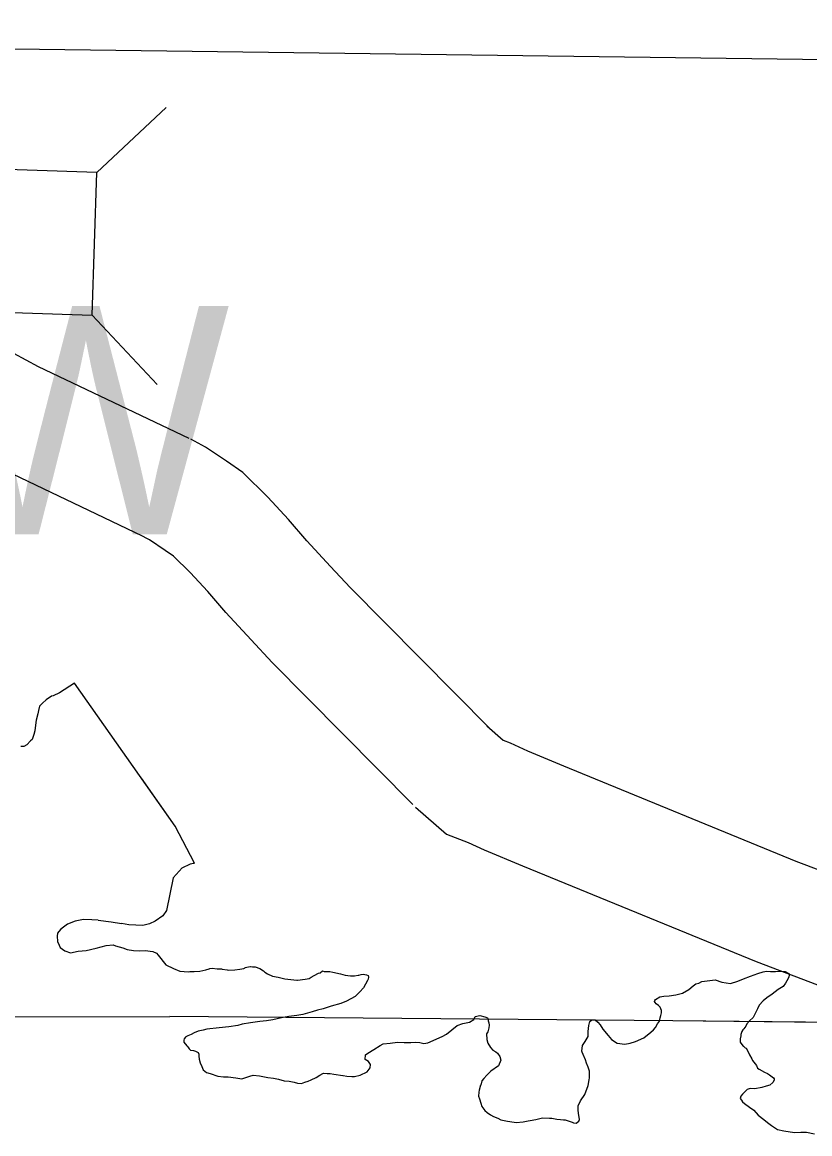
# Model space of a CAD drawing. Extents: x 369523 to 838377, y 495025 to 936819.
# Drawn here: x 565800 to 570168, y 821892 to 828059 of the extents above; entities that cross this region are included whole.
import ezdxf

# ---------------------------------------------------------------- set-up
doc = ezdxf.new("R2010")
doc.units = 0
for name, color, linetype in [('21', 7, 'Continuous'), ('Level 1', 7, 'Continuous'), ('Level 10', 7, 'Continuous'), ('Level 21', 7, 'Continuous'), ('Level 22', 7, 'Continuous'), ('Level 6', 7, 'Continuous')]:
    doc.layers.add(name, color=color, linetype=linetype)

msp = doc.modelspace()

# ---------------------------------------------------------------- linework, layer by layer
at = {"layer": 'Level 1'}
for points in [[(564746.6, 828164.5), (564769.8, 828030.9), (564761.7, 827736.5), (564731.1, 827357.7), (564716.2, 826972.2), (564709.4, 826767.5), (564719, 826551.5), (564759.4, 826420.7), (564824, 826267.4), (564873.5, 826176.7), (564961.2, 826064.7), (565053.8, 825984.5), (565124.3, 825928.1), (565198.4, 825870.5), (565275.9, 825806.1), (565385.5, 825739.3), (565617.4, 825614), (566465.4, 825209.6)], [(565371.2, 828074.3), (565361, 827704.1), (565330.2, 827321.9), (565315.8, 826950.7), (565309.8, 826771), (565315, 826655), (565323.9, 826626.2), (565365.2, 826528.2), (565376.5, 826507.5), (565397.8, 826480.3), (565437.8, 826445.7), (565495.9, 826399.2), (565574.4, 826338.1), (565625.5, 826295.7), (565684.3, 826259.9), (565889.4, 826149), (566723.6, 825751.2)], [(568392.8, 824140.5), (567618.6, 824923.1), (567509.4, 825040.2), (567378.3, 825182.7), (567276.9, 825300.4), (567161.6, 825424.5), (567023.6, 825560.3), (566932.6, 825623.5), (566815.8, 825702.3), (566736, 825745)], [(567966.2, 823718.5), (567185.9, 824507.4), (567069.2, 824632.4), (566930.1, 824783.7), (566829.6, 824900.3), (566731.1, 825006.4), (566639.4, 825096.7), (566593.8, 825128.3), (566505.7, 825187.7), (566453, 825215.9)], [(568377.3, 824155.1), (568467.9, 824075.6), (568507.2, 824060.6), (568602.2, 824016.4), (568802.9, 823933.7), (570091.2, 823405), (570517.4, 823242.8), (570807.2, 823114), (570988.4, 823003.9), (571134.6, 822912.3), (571309.1, 822804.3), (571440.3, 822719.9), (571583.1, 822637.5), (571752.2, 822510.4), (571753.5, 822509.4)], [(567981.7, 823703.9), (568153.1, 823553.7), (568273.1, 823507.7), (568361.3, 823466.7), (568574.7, 823378.8), (569870.6, 822847), (570288.7, 822687.9), (570528.4, 822581.3), (570649, 822508)]]:
    msp.add_lwpolyline(points, dxfattribs=at)
at = {"layer": 'Level 10'}
for points in [[(566648.4, 823598.6), (566089.3, 824391.7), (566006, 824338.9), (565972.2, 824322.6), (565962.3, 824320.5), (565932.5, 824300.2), (565912.7, 824282), (565896.9, 824263.8), (565891.1, 824239.8), (565887.3, 824221.7), (565877.6, 824187.6), (565873.9, 824159.6), (565870.1, 824127.5), (565864.3, 824107.5), (565854.6, 824079.3), (565846.7, 824071.3), (565824.9, 824049.1), (565809, 824040.9), (565793.1, 824040.8)], [(566648.4, 823598.6), (566460.9, 823864.6)], [(566636.6, 823312.5), (566686.9, 823368.2), (566732.9, 823390), (566748.9, 823393.9), (566754.9, 823393.8), (566648.4, 823598.6)], [(566636.6, 823312.5), (566686.9, 823368.2), (566732.9, 823390), (566748.9, 823393.9), (566754.9, 823393.8), (566648.4, 823598.6)], [(566636.6, 823312.5), (566600, 823130.2), (566579.9, 823100.3), (566537.9, 823072.4), (566505.9, 823056.6), (566469.9, 823046.7), (566392.1, 823051.1), (566350, 823058.3)], [(566636.6, 823312.5), (566600, 823130.2), (566579.9, 823100.3), (566537.9, 823072.4), (566505.9, 823056.6), (566469.9, 823046.7), (566392.1, 823051.1), (566350, 823058.3)], [(566222.2, 823076.6), (566186.7, 823078), (566140.9, 823080.2), (566092.9, 823072.4), (566051, 823054.6), (566028.9, 823038.7), (566012.9, 823024.8), (565994.9, 823004.8), (565994.8, 822988.8), (565996.7, 822958.8), (566004.6, 822938.7), (566010.5, 822924.7), (566036.3, 822906.6), (566068.2, 822896.4), (566110.2, 822904.3), (566154.1, 822908.1), (566210, 822921.8), (566265.9, 822935.6), (566303.8, 822939.4), (566317.8, 822935.3), (566357.6, 822923.2), (566381.5, 822915), (566417.4, 822908.9), (566451.3, 822906.7), (566481.3, 822908.6), (566525.1, 822902.4), (566545.1, 822894.3), (566555, 822882.3), (566597.2, 822828.9)], [(566222.2, 823076.6), (566186.7, 823078), (566140.9, 823080.2), (566092.9, 823072.4), (566051, 823054.6), (566028.9, 823038.7), (566012.9, 823024.8), (565994.9, 823004.8), (565994.8, 822988.8), (565996.7, 822958.8), (566004.6, 822938.7), (566010.5, 822924.7), (566036.3, 822906.6), (566068.2, 822896.4), (566110.2, 822904.3), (566154.1, 822908.1), (566210, 822921.8), (566265.9, 822935.6), (566303.8, 822939.4), (566317.8, 822935.3), (566357.6, 822923.2), (566381.5, 822915), (566417.4, 822908.9), (566451.3, 822906.7), (566481.3, 822908.6), (566525.1, 822902.4), (566545.1, 822894.3), (566555, 822882.3), (566597.2, 822828.9)], [(566222.2, 823076.6), (566292.7, 823067.6), (566350, 823058.3)], [(566222.2, 823076.6), (566292.7, 823067.6), (566350, 823058.3)], [(566597.2, 822828.9), (566638.6, 822808.1), (566675.2, 822794.9), (566723, 822790.2)], [(566597.2, 822828.9), (566638.6, 822808.1), (566675.2, 822794.9), (566723, 822790.2)], [(566723, 822790.2), (566729.1, 822791.6), (566753.1, 822791.4), (566785, 822793.3), (566819, 822801.1), (566837, 822806.9), (566841, 822808.9), (566853, 822810.9), (566880.9, 822806.7), (566904.9, 822806.5), (566908.8, 822804.5), (566936.8, 822802.3), (566942.8, 822800.3), (566978.7, 822802.1), (567006.7, 822805.9), (567028.6, 822809.8), (567036.6, 822811.7), (567036.7, 822813.7), (567064.6, 822819.6), (567066.6, 822819.6), (567076.6, 822817.5), (567092.6, 822817.4), (567118.5, 822809.2), (567138.3, 822795.1), (567146.3, 822789.1), (567160.2, 822779), (567188.1, 822766.8), (567220, 822760.6), (567255.8, 822752.4), (567323.7, 822743.9), (567327.6, 822743.9), (567369.6, 822749.7), (567391.6, 822753.5), (567403.6, 822761.5), (567419.6, 822769.4), (567443.7, 822783.2), (567451.7, 822785.2), (567465.7, 822795.1), (567475.7, 822793), (567491.6, 822793), (567505.6, 822792.9), (567523.5, 822788.8), (567565.4, 822778.5), (567591.3, 822772.3), (567621.2, 822768.1), (567643.2, 822768), (567663.2, 822771.9), (567667.2, 822771.9), (567679.2, 822775.8), (567691.2, 822777.7), (567709.1, 822773.6), (567719, 822769.6), (567721, 822761.5), (567718.9, 822749.5), (567714.9, 822741.6), (567704.8, 822721.6), (567692.7, 822701.7), (567672.6, 822679.8), (567646.5, 822653.9), (567622.4, 822640.1), (567598.4, 822628.2), (567566.4, 822614.4), (567514.4, 822600.7), (567468.4, 822585), (567438.4, 822577.1), (567408.4, 822569.3), (567356.4, 822553.6), (567322.4, 822547.8), (567278.5, 822542.1), (567238.5, 822534.3), (567190.5, 822524.6), (567154.6, 822518.8), (567118.6, 822515), (567066.7, 822507.3), (567020.7, 822499.6), (566996.7, 822491.8), (566946.8, 822486.1), (566892.8, 822480.4), (566824.9, 822472.8), (566802.9, 822466.9), (566776.9, 822461.1), (566752.9, 822451.2), (566736.9, 822443.3), (566718.9, 822435.4), (566706.9, 822429.5), (566704.9, 822427.5), (566698.8, 822419.5), (566696.8, 822411.5), (566696.7, 822399.5), (566712.5, 822379.4), (566718.5, 822373.4), (566726.4, 822363.3), (566734.3, 822355.3), (566750.3, 822353.2), (566760.3, 822351.1), (566776.2, 822343), (566780.1, 822333), (566780, 822323), (566781.9, 822305), (566787.8, 822284.9), (566795.6, 822264.8)], [(566723, 822790.2), (566729.1, 822791.6), (566753.1, 822791.4), (566785, 822793.3), (566819, 822801.1), (566837, 822806.9), (566841, 822808.9), (566853, 822810.9), (566880.9, 822806.7), (566904.9, 822806.5), (566908.8, 822804.5), (566936.8, 822802.3), (566942.8, 822800.3), (566978.7, 822802.1), (567006.7, 822805.9), (567028.6, 822809.8), (567036.6, 822811.7), (567036.7, 822813.7), (567064.6, 822819.6), (567066.6, 822819.6), (567076.6, 822817.5), (567092.6, 822817.4), (567118.5, 822809.2), (567138.3, 822795.1), (567146.3, 822789.1), (567160.2, 822779), (567188.1, 822766.8), (567220, 822760.6), (567255.8, 822752.4), (567323.7, 822743.9), (567327.6, 822743.9), (567369.6, 822749.7), (567391.6, 822753.5), (567403.6, 822761.5), (567419.6, 822769.4), (567443.7, 822783.2), (567451.7, 822785.2), (567465.7, 822795.1), (567475.7, 822793), (567491.6, 822793), (567505.6, 822792.9), (567523.5, 822788.8), (567565.4, 822778.5), (567591.3, 822772.3), (567621.2, 822768.1), (567643.2, 822768), (567663.2, 822771.9), (567667.2, 822771.9), (567679.2, 822775.8), (567691.2, 822777.7), (567709.1, 822773.6), (567719, 822769.6), (567721, 822761.5), (567718.9, 822749.5), (567714.9, 822741.6), (567704.8, 822721.6), (567692.7, 822701.7), (567672.6, 822679.8), (567646.5, 822653.9), (567622.4, 822640.1), (567598.4, 822628.2), (567566.4, 822614.4), (567514.4, 822600.7), (567468.4, 822585), (567438.4, 822577.1), (567408.4, 822569.3), (567356.4, 822553.6), (567322.4, 822547.8), (567278.5, 822542.1), (567238.5, 822534.3), (567190.5, 822524.6), (567154.6, 822518.8), (567118.6, 822515), (567066.7, 822507.3), (567020.7, 822499.6), (566996.7, 822491.8), (566946.8, 822486.1), (566892.8, 822480.4), (566824.9, 822472.8), (566802.9, 822466.9), (566776.9, 822461.1), (566752.9, 822451.2), (566736.9, 822443.3), (566718.9, 822435.4), (566706.9, 822429.5), (566704.9, 822427.5), (566698.8, 822419.5), (566696.8, 822411.5), (566696.7, 822399.5), (566712.5, 822379.4), (566718.5, 822373.4), (566726.4, 822363.3), (566734.3, 822355.3), (566750.3, 822353.2), (566760.3, 822351.1), (566776.2, 822343), (566780.1, 822333), (566780, 822323), (566781.9, 822305), (566787.8, 822284.9), (566795.6, 822264.8)], [(568504.4, 821960.2), (568540.3, 821954), (568578.2, 821957.8), (568606.2, 821963.6), (568618.2, 821965.5), (568648.2, 821971.4), (568686.2, 821981.1), (568724.1, 821978.9), (568738, 821978.8), (568766, 821972.6), (568785.9, 821970.5), (568801.9, 821968.4), (568811.8, 821968.4), (568827.8, 821964.3), (568833.8, 821962.2), (568849.7, 821956.1), (568857.6, 821952.1), (568871.6, 821950), (568887.6, 821961.9), (568891.7, 821971.9), (568885.9, 822005.9), (568884, 822022), (568884.2, 822046), (568896.3, 822073.9), (568920.5, 822109.8), (568938.8, 822159.7), (568945, 822191.7), (568947.1, 822201.7), (568947.3, 822239.7), (568939.4, 822261.8), (568929.6, 822283.9), (568923.7, 822301.9), (568911.9, 822332), (568906, 822344), (568904.1, 822350.1), (568908.3, 822382.1), (568922.4, 822404), (568938.5, 822431.9), (568938.7, 822459.9), (568940.8, 822475.9), (568942.9, 822491.9), (568949, 822513.9), (568959.1, 822523.8), (568977, 822523.7), (568992.9, 822511.6), (569004.8, 822495.5), (569020.6, 822471.4), (569050.3, 822437.2), (569068.2, 822415.1), (569100, 822394.9), (569141.9, 822388.6), (569171.8, 822394.5), (569201.8, 822404.3), (569247.9, 822424), (569286, 822455.8), (569302, 822467.7), (569312.1, 822481.7), (569324.2, 822501.6), (569334.3, 822517.5), (569338.4, 822535.5), (569342.5, 822547.5), (569346.6, 822563.5), (569346.6, 822575.5), (569338.8, 822593.6), (569328.9, 822603.6), (569316.9, 822613.7), (569311, 822619.8), (569307, 822625.8), (569309.1, 822631.8), (569313.1, 822637.8), (569337.1, 822651.6), (569359.1, 822655.5), (569389.1, 822657.3), (569425.1, 822663.1), (569463, 822672.9), (569497.1, 822692.7), (569521.2, 822712.5), (569535.2, 822724.5), (569553.2, 822728.4), (569569.2, 822736.3), (569643.1, 822745.8), (569681, 822733.6), (569728.9, 822725.3), (569768.9, 822739), (569800.9, 822750.9), (569838.9, 822766.6), (569880.9, 822780.4), (569908.9, 822790.2), (569928.9, 822794.1), (569950.8, 822792), (569978.8, 822791.8), (569996.8, 822793.7), (570030.7, 822791.5), (570052.6, 822781.3), (570054.5, 822773.3), (570052.5, 822763.3), (570048.4, 822753.4), (570034.3, 822727.4), (570020.2, 822709.5), (569992.1, 822691.7), (569960, 822665.8)], [(568504.4, 821960.2), (568540.3, 821954), (568578.2, 821957.8), (568606.2, 821963.6), (568618.2, 821965.5), (568648.2, 821971.4), (568686.2, 821981.1), (568724.1, 821978.9), (568738, 821978.8), (568766, 821972.6), (568785.9, 821970.5), (568801.9, 821968.4), (568811.8, 821968.4), (568827.8, 821964.3), (568833.8, 821962.2), (568849.7, 821956.1), (568857.6, 821952.1), (568871.6, 821950), (568887.6, 821961.9), (568891.7, 821971.9), (568885.9, 822005.9), (568884, 822022), (568884.2, 822046), (568896.3, 822073.9), (568920.5, 822109.8), (568938.8, 822159.7), (568945, 822191.7), (568947.1, 822201.7), (568947.3, 822239.7), (568939.4, 822261.8), (568929.6, 822283.9), (568923.7, 822301.9), (568911.9, 822332), (568906, 822344), (568904.1, 822350.1), (568908.3, 822382.1), (568922.4, 822404), (568938.5, 822431.9), (568938.7, 822459.9), (568940.8, 822475.9), (568942.9, 822491.9), (568949, 822513.9), (568959.1, 822523.8), (568977, 822523.7), (568992.9, 822511.6), (569004.8, 822495.5), (569020.6, 822471.4), (569050.3, 822437.2), (569068.2, 822415.1), (569100, 822394.9), (569141.9, 822388.6), (569171.8, 822394.5), (569201.8, 822404.3), (569247.9, 822424), (569286, 822455.8), (569302, 822467.7), (569312.1, 822481.7), (569324.2, 822501.6), (569334.3, 822517.5), (569338.4, 822535.5), (569342.5, 822547.5), (569346.6, 822563.5), (569346.6, 822575.5), (569338.8, 822593.6), (569328.9, 822603.6), (569316.9, 822613.7), (569311, 822619.8), (569307, 822625.8), (569309.1, 822631.8), (569313.1, 822637.8), (569337.1, 822651.6), (569359.1, 822655.5), (569389.1, 822657.3), (569425.1, 822663.1), (569463, 822672.9), (569497.1, 822692.7), (569521.2, 822712.5), (569535.2, 822724.5), (569553.2, 822728.4), (569569.2, 822736.3), (569643.1, 822745.8), (569681, 822733.6), (569728.9, 822725.3), (569768.9, 822739), (569800.9, 822750.9), (569838.9, 822766.6), (569880.9, 822780.4), (569908.9, 822790.2), (569928.9, 822794.1), (569950.8, 822792), (569955.7, 822791.9)], [(570054.4, 822772.7), (570052.5, 822763.3), (570048.4, 822753.4), (570034.3, 822727.4), (570020.2, 822709.5), (569992.1, 822691.7), (569960, 822665.8)], [(569960, 822665.8), (569930, 822646), (569909.9, 822630.1), (569887.8, 822606.2), (569877.7, 822584.3), (569865.5, 822558.3), (569853.4, 822536.4), (569833.3, 822518.5), (569819.3, 822502.6), (569813.2, 822488.6), (569803.1, 822474.7), (569797.1, 822468.7), (569791, 822458.7), (569785, 822442.8), (569784.9, 822434.8), (569782.8, 822418.8), (569782.7, 822400.7), (569790.6, 822386.7), (569798.5, 822378.6), (569800.5, 822378.6), (569810.4, 822368.6), (569814.4, 822366.5), (569826.3, 822346.4), (569834.1, 822330.4), (569846, 822308.3), (569849.9, 822298.3), (569871.7, 822270.1), (569877.6, 822256.1), (569887.5, 822250), (569917.4, 822233.8), (569933.3, 822225.7), (569945.2, 822219.6), (569951.2, 822213.6), (569959.1, 822207.5), (569967.1, 822201.5), (569971, 822197.5), (569971, 822189.5), (569962.9, 822175.5), (569946.9, 822161.6), (569926.9, 822155.7), (569902.8, 822147.8), (569862.9, 822142.1), (569836.9, 822142.2), (569820.9, 822138.3), (569806.9, 822122.4), (569794.8, 822112.5), (569784.8, 822100.5), (569782.7, 822088.5), (569788.6, 822078.5), (569794.6, 822068.4), (569806.5, 822060.4), (569834.3, 822040.2), (569858.1, 822022), (569881.9, 821995.9), (569913.7, 821971.7), (569933.6, 821953.5), (569955.4, 821937.4), (569989.2, 821915.2), (570025.1, 821908.9), (570082.9, 821898.6), (570118.9, 821900.4), (570150.8, 821900.2), (570194.7, 821891.9)], [(569960, 822665.8), (569930, 822646), (569909.9, 822630.1), (569887.8, 822606.2), (569877.7, 822584.3), (569865.5, 822558.3), (569853.4, 822536.4), (569833.3, 822518.5), (569819.3, 822502.6), (569813.2, 822488.6), (569803.1, 822474.7), (569797.1, 822468.7), (569791, 822458.7), (569785, 822442.8), (569784.9, 822434.8), (569782.8, 822418.8), (569782.7, 822400.7), (569790.6, 822386.7), (569798.5, 822378.6), (569800.5, 822378.6), (569810.4, 822368.6), (569814.4, 822366.5), (569826.3, 822346.4), (569834.1, 822330.4), (569846, 822308.3), (569849.9, 822298.3), (569871.7, 822270.1), (569877.6, 822256.1), (569887.5, 822250), (569917.4, 822233.8), (569933.3, 822225.7), (569945.2, 822219.6), (569951.2, 822213.6), (569959.1, 822207.5), (569967.1, 822201.5), (569971, 822197.5), (569971, 822189.5), (569962.9, 822175.5), (569946.9, 822161.6), (569926.9, 822155.7), (569902.8, 822147.8), (569862.9, 822142.1), (569836.9, 822142.2), (569820.9, 822138.3), (569806.9, 822122.4), (569794.8, 822112.5), (569784.8, 822100.5), (569782.7, 822088.5), (569788.6, 822078.5), (569794.6, 822068.4), (569806.5, 822060.4), (569834.3, 822040.2), (569858.1, 822022), (569881.9, 821995.9), (569913.7, 821971.7), (569933.6, 821953.5), (569955.4, 821937.4), (569989.2, 821915.2), (570025.1, 821908.9), (570082.9, 821898.6), (570118.9, 821900.4), (570150.8, 821900.2), (570194.7, 821891.9)], [(566795.6, 822264.8), (566803.5, 822246.8), (566821.4, 822232.7), (566843.3, 822226.5), (566885.1, 822212.3), (566917, 822208.1), (566943, 822207.9), (566984.9, 822201.6), (567018.8, 822197.4), (567046.8, 822205.3), (567062.8, 822211.2), (567080.8, 822217.1), (567116.7, 822212.9), (567162.5, 822204.6), (567194.5, 822200.4), (567222.4, 822194.2), (567252.3, 822186), (567280.2, 822183.8), (567308.1, 822177.7), (567326, 822173.5), (567350, 822171.4), (567368, 822177.3), (567386, 822183.2), (567402, 822191.1), (567430, 822204.9), (567450.1, 822216.8), (567468.1, 822226.7), (567472.1, 822228.7), (567492, 822226.6), (567508, 822226.5), (567527.9, 822222.4), (567577.8, 822216), (567579.8, 822216), (567599.7, 822211.9), (567627.7, 822209.7), (567643.6, 822209.6), (567673.6, 822217.5), (567713.7, 822235.2), (567729.8, 822257.1), (567731.9, 822277.1), (567720, 822293.2), (567702.1, 822303.3), (567704.3, 822329.3), (567716.3, 822339.3), (567750.4, 822359.1), (567784.5, 822380.9), (567802.5, 822390.8), (567840.4, 822394.6), (567882.4, 822400.3), (567918.3, 822398.1), (567956.2, 822397.9), (567982.2, 822399.7), (568006.1, 822397.6), (568028.1, 822393.4), (568050, 822397.3), (568130.1, 822430.8), (568154.1, 822444.7), (568212.3, 822492.4), (568244.3, 822504.2), (568280.3, 822512), (568304.4, 822525.8), (568312.4, 822541.8), (568338.4, 822547.6), (568366.3, 822541.5), (568380.3, 822535.4), (568384.2, 822527.3), (568384.2, 822519.3), (568388.1, 822507.3), (568390, 822495.3), (568387.9, 822479.3), (568381.8, 822457.3), (568375.7, 822447.3), (568377.5, 822415.3), (568383.4, 822395.3), (568397.2, 822371.2), (568411.1, 822355.1), (568427, 822347), (568436.9, 822338.9), (568448.8, 822320.8), (568454.6, 822300.8), (568442.5, 822268.8), (568398.4, 822239.1), (568376.3, 822217.2), (568360.2, 822199.3), (568350.1, 822185.3), (568344, 822161.3), (568342, 822161.4), (568333.8, 822133.4), (568331.8, 822123.4), (568331.6, 822101.4), (568335.5, 822085.3), (568343.3, 822061.3), (568349.2, 822043.2), (568365, 822021.1), (568378.9, 822009), (568396.8, 821996.9), (568414.7, 821986.8), (568438.6, 821978.6), (568454.5, 821968.5), (568492.4, 821962.3), (568504.4, 821960.2)], [(566795.6, 822264.8), (566803.5, 822246.8), (566821.4, 822232.7), (566843.3, 822226.5), (566885.1, 822212.3), (566917, 822208.1), (566943, 822207.9), (566984.9, 822201.6), (567018.8, 822197.4), (567046.8, 822205.3), (567062.8, 822211.2), (567080.8, 822217.1), (567116.7, 822212.9), (567162.5, 822204.6), (567194.5, 822200.4), (567222.4, 822194.2), (567252.3, 822186), (567280.2, 822183.8), (567308.1, 822177.7), (567326, 822173.5), (567350, 822171.4), (567368, 822177.3), (567386, 822183.2), (567402, 822191.1), (567430, 822204.9), (567450.1, 822216.8), (567468.1, 822226.7), (567472.1, 822228.7), (567492, 822226.6), (567508, 822226.5), (567527.9, 822222.4), (567577.8, 822216), (567579.8, 822216), (567599.7, 822211.9), (567627.7, 822209.7), (567643.6, 822209.6), (567673.6, 822217.5), (567713.7, 822235.2), (567729.8, 822257.1), (567731.9, 822277.1), (567720, 822293.2), (567702.1, 822303.3), (567704.3, 822329.3), (567716.3, 822339.3), (567750.4, 822359.1), (567784.5, 822380.9), (567802.5, 822390.8), (567840.4, 822394.6), (567882.4, 822400.3), (567918.3, 822398.1), (567956.2, 822397.9), (567982.2, 822399.7), (568006.1, 822397.6), (568028.1, 822393.4), (568050, 822397.3), (568130.1, 822430.8), (568154.1, 822444.7), (568212.3, 822492.4), (568244.3, 822504.2), (568280.3, 822512), (568304.4, 822525.8), (568312.4, 822541.8), (568338.4, 822547.6), (568366.3, 822541.5), (568380.3, 822535.4), (568384.2, 822527.3), (568384.2, 822519.3), (568388.1, 822507.3), (568390, 822495.3), (568387.9, 822479.3), (568381.8, 822457.3), (568375.7, 822447.3), (568377.5, 822415.3), (568383.4, 822395.3), (568397.2, 822371.2), (568411.1, 822355.1), (568427, 822347), (568436.9, 822338.9), (568448.8, 822320.8), (568454.6, 822300.8), (568442.5, 822268.8), (568398.4, 822239.1), (568376.3, 822217.2), (568360.2, 822199.3), (568350.1, 822185.3), (568344, 822161.3), (568342, 822161.4), (568333.8, 822133.4), (568331.8, 822123.4), (568331.6, 822101.4), (568335.5, 822085.3), (568343.3, 822061.3), (568349.2, 822043.2), (568365, 822021.1), (568378.9, 822009), (568396.8, 821996.9), (568414.7, 821986.8), (568438.6, 821978.6), (568454.5, 821968.5), (568492.4, 821962.3), (568504.4, 821960.2)]]:
    msp.add_lwpolyline(points, dxfattribs=at)
at = {"layer": 'Level 21'}
for p, q in [((566213.3, 827226.3), (566598.8, 827587.1)), ((566187.2, 826434.7), (566548.1, 826049.2))]:
    msp.add_line(p, q, dxfattribs=at)
msp.add_lwpolyline([(563812.5, 826513), (566187.2, 826434.7), (566213.3, 827226.3), (563838.6, 827304.5)], close=True, dxfattribs=at)
at = {"layer": 'Level 22'}
msp.add_lwpolyline([(570833, 827843.4), (565470.6, 827914.2), (565392.9, 827914.9)], dxfattribs=at)
at = {"layer": 'Level 6'}
for points in [[(544176.1, 823451.5), (544177, 822747.9), (549090.8, 822718), (549432, 822706.5), (553470, 822682.4), (554796.7, 822670.5), (558892.5, 822616.2), (560127.4, 822598.7), (564067.5, 822539.1), (565418.2, 822541.1), (566619.7, 822542.1)], [(544176.1, 823451.5), (544177, 822747.9), (549090.8, 822718), (549432, 822706.5), (553470, 822682.4), (554796.7, 822670.5), (558892.5, 822616.2), (560127.4, 822598.7), (564067.5, 822539.1), (565418.2, 822541.1), (566619.7, 822542.1)], [(570621.5, 822505.8), (570589.8, 822505.9), (569408.2, 822519.1), (566619.7, 822542.1)], [(570511.7, 822506.8), (569408.2, 822519.1), (566619.7, 822542.1)]]:
    msp.add_lwpolyline(points, dxfattribs=at)

# ---------------------------------------------------------------- texts
at = {"layer": '21'}
msp.add_text('R20W', height=1267.2, dxfattribs=at).set_placement((562243, 825218.1))

doc.saveas('drawing.dxf')
